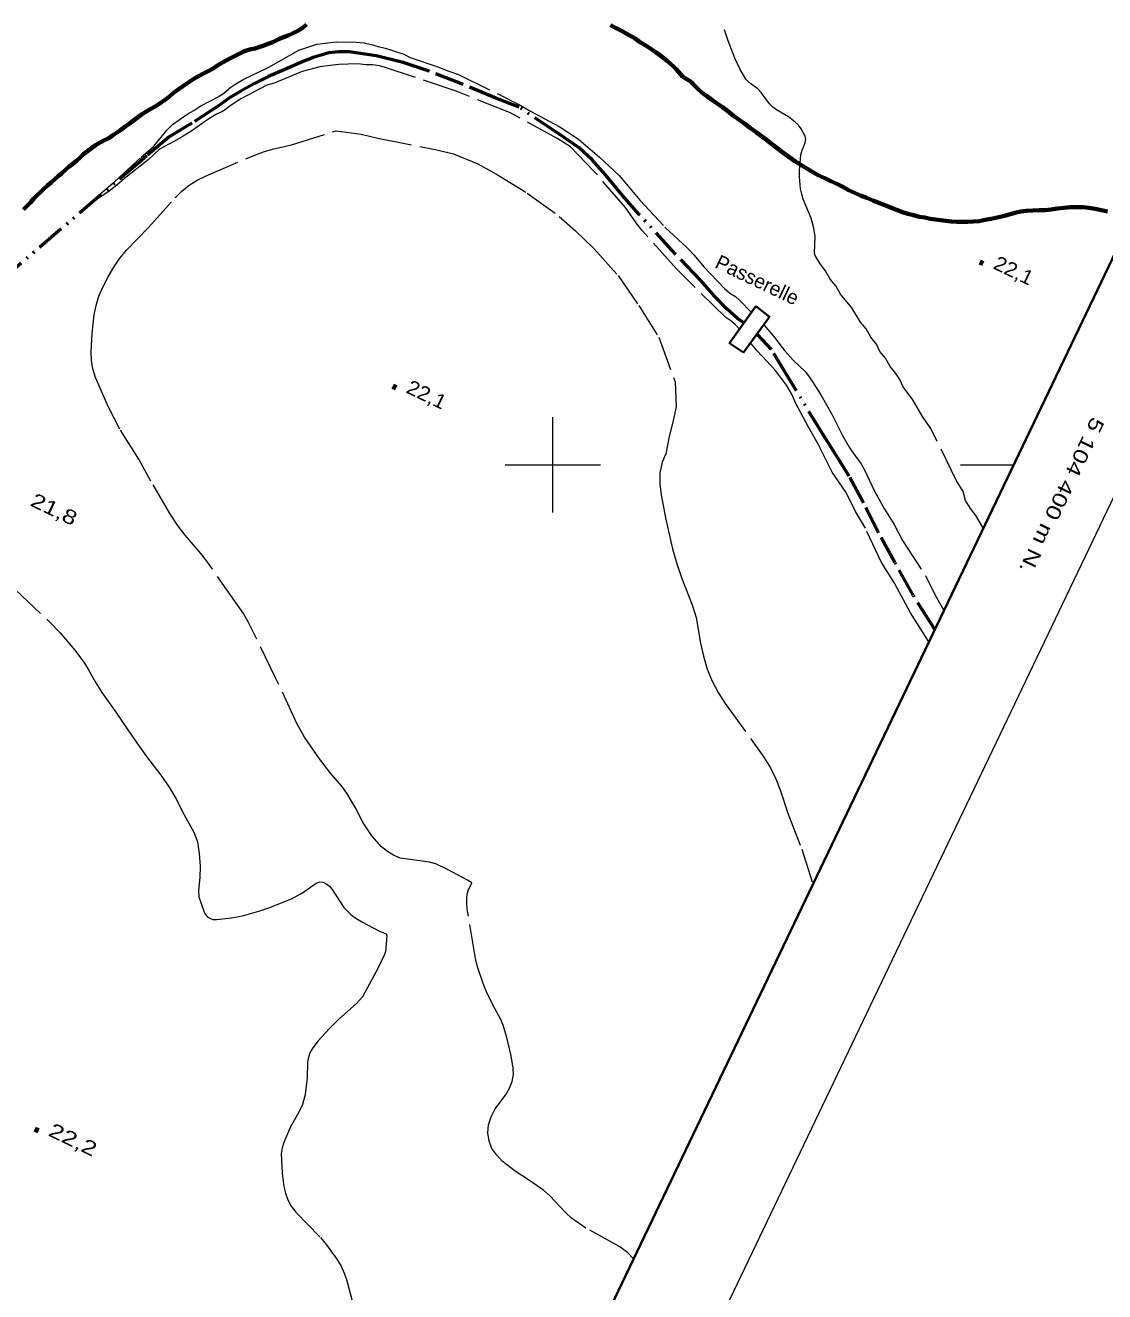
# Model space of a CAD drawing. Extents: x 355726 to 357533, y 5103782 to 5105258.
# Drawn here: x 357044.7 to 357157.8, y 5104313.4 to 5104446.1 of the extents above; entities that cross this region are included whole.
import ezdxf
from ezdxf.enums import TextEntityAlignment as Align

# ---------------------------------------------------------------- set-up
doc = ezdxf.new("R2010")
doc.units = 0
doc.header["$LTSCALE"] = 0.6
doc.linetypes.add('DASH_DOUBLE_DOT', pattern=[9.2, 5, -1.2, 0.3, -1.2, 0.3, -1.2])
doc.linetypes.add('LONG_DASHED', pattern=[7.5, 6, -1.5])
for name, color, linetype, lineweight in [('2', 7, 'LONG_DASHED', 13), ('22', 7, 'Continuous', 13), ('26', 7, 'Continuous', 35), ('3', 7, 'Continuous', 140), ('4', 7, 'DASH_DOUBLE_DOT', 53), ('60', 7, 'Continuous', 13), ('61', 7, 'Continuous', 13)]:
    doc.layers.add(name, color=color, linetype=linetype, lineweight=lineweight)

msp = doc.modelspace()

# ---------------------------------------------------------------- linework, layer by layer
at = {"layer": '2'}
for points in [[(357127.99, 5104421.07), (357127.49, 5104421.93), (357127.42, 5104422.17), (357127.47, 5104423.94), (357127.34, 5104424.8), (357127.05, 5104425.87), (357126.23, 5104427.84), (357126.08, 5104428.37), (357125.96, 5104428.92), (357125.84, 5104430.18), (357125.84, 5104430.83), (357125.99, 5104432.49), (357126.12, 5104432.98), (357126.43, 5104433.76), (357126.49, 5104434.09), (357126.42, 5104434.43), (357126, 5104435.21), (357125.72, 5104435.59), (357125.4, 5104435.92), (357124.69, 5104436.47), (357123.44, 5104437.19), (357123.05, 5104437.49), (357122.69, 5104437.83), (357121.81, 5104439.01), (357121.46, 5104439.41), (357120.61, 5104440.04), (357120.21, 5104440.43), (357119.58, 5104441.51), (357119.07, 5104442.63), (357118.36, 5104444.45), (357117.99, 5104445.57)], [(357119.54, 5104414.21), (357119.11, 5104414.73), (357118.64, 5104415.11), (357118.12, 5104415.43), (357112.94, 5104420.53), (357109.33, 5104424.58), (357108.72, 5104425.36), (357107.6, 5104426.97), (357104.27, 5104430.83), (357101.86, 5104433.32), (357100.52, 5104434.18), (357095.45, 5104436.94), (357089.86, 5104439.16), (357082.44, 5104441.65), (357081.84, 5104441.8), (357081.15, 5104441.92), (357080.42, 5104441.93), (357079.52, 5104442.01), (357077.59, 5104441.94), (357076.65, 5104441.84), (357075.6, 5104441.7), (357073.74, 5104441.21), (357070.8, 5104440.01), (357070.03, 5104439.8), (357067.32, 5104438.34), (357066.17, 5104437.63), (357065.66, 5104437.21), (357065.31, 5104436.99), (357064.76, 5104436.74), (357063.94, 5104436.26), (357062.16, 5104435.01), (357061.25, 5104434.43), (357060.37, 5104433.91), (357058.77, 5104433.07), (357057.61, 5104431.98), (357055.13, 5104430), (357054.32, 5104429.3), (357053.38, 5104428.57), (357051.5, 5104427.34), (357052, 5104427.92), (357054.15, 5104429.72), (357056.87, 5104432.25), (357058.15, 5104433.37), (357058.55, 5104433.8), (357059.54, 5104435.07), (357060.15, 5104435.67), (357061.75, 5104436.79), (357062.38, 5104437.12), (357063.13, 5104437.61), (357064.99, 5104438.59), (357065.55, 5104438.99), (357066.25, 5104439.58), (357066.77, 5104439.93), (357067.55, 5104440.37), (357070.24, 5104441.69), (357073.37, 5104443.45), (357075.26, 5104444.08), (357075.85, 5104444.16), (357077.31, 5104444.32), (357079.4, 5104444.3), (357080.23, 5104444.21), (357080.96, 5104444.05)], [(357080.96, 5104444.05), (357081.69, 5104443.83), (357082.44, 5104443.67), (357084.37, 5104443.05), (357085.06, 5104442.7), (357087.94, 5104441.72), (357089.09, 5104441.26), (357090.12, 5104440.91), (357096.66, 5104437.66), (357097.65, 5104437.08), (357100.67, 5104435.45), (357102.69, 5104434.12), (357104.89, 5104432.23), (357106.93, 5104430.34), (357109.15, 5104427.72), (357111.73, 5104424.91), (357114.08, 5104422.73), (357114.82, 5104421.97), (357115.82, 5104420.76), (357117.99, 5104418.47), (357118.55, 5104418), (357119.14, 5104417.63), (357119.63, 5104417.19), (357120.79, 5104415.99)], [(357095.18, 5104340.01), (357094.79, 5104341.3), (357094.5, 5104341.98), (357093.79, 5104343.3), (357093.06, 5104344.8), (357092.69, 5104345.66), (357092.11, 5104347.42), (357091.89, 5104348.3), (357091.07, 5104353.24), (357091, 5104353.94), (357090.98, 5104354.55), (357091.02, 5104355.04), (357091.12, 5104355.42), (357091.52, 5104356.21), (357091.05, 5104356.51), (357088.97, 5104357.62), (357087.73, 5104358.2), (357087.09, 5104358.4), (357084.01, 5104358.8), (357083.31, 5104359.13), (357082.67, 5104359.5), (357082.06, 5104359.99), (357081.02, 5104361.13), (357080.13, 5104362.5), (357079.33, 5104364.07), (357078.4, 5104365.62), (357077.88, 5104366.33), (357076.71, 5104367.7), (357075.56, 5104369.22), (357073.98, 5104371.49), (357073.18, 5104372.92), (357070.95, 5104377.71), (357068.12, 5104383.49), (357067.57, 5104384.43), (357066.93, 5104385.38), (357063.94, 5104389.65), (357063.14, 5104390.68), (357061.47, 5104392.66), (357060.67, 5104393.7), (357059.94, 5104394.8), (357057.88, 5104398.3), (357056.63, 5104400.59), (357054.62, 5104403.76), (357053.45, 5104406.05), (357052.08, 5104409.16), (357051.8, 5104410.07), (357051.66, 5104410.96), (357051.64, 5104411.84), (357051.73, 5104413.76), (357051.93, 5104415.73), (357052.15, 5104416.69), (357052.44, 5104417.68), (357052.87, 5104418.69), (357053.4, 5104419.72), (357054, 5104420.73), (357054.64, 5104421.66), (357055.34, 5104422.51), (357057.64, 5104424.88), (357060.41, 5104427.98), (357061.12, 5104428.68), (357061.89, 5104429.3), (357062.74, 5104429.84), (357063.69, 5104430.3), (357068.77, 5104432.46), (357069.69, 5104432.8), (357070.62, 5104433.08), (357072.63, 5104433.55), (357077.28, 5104435.02), (357079.91, 5104434.64), (357081.66, 5104434.25), (357087.68, 5104433.06), (357089.59, 5104432.6), (357092.15, 5104431.56), (357094.11, 5104430.48), (357097.32, 5104428.49), (357100.67, 5104426.04), (357102.37, 5104424.51), (357104.29, 5104422.66), (357106.85, 5104419.86), (357109.02, 5104416.69), (357111.1, 5104413.38), (357112.81, 5104408.7), (357112.92, 5104406.09), (357112.54, 5104404.34), (357112.17, 5104402.98), (357111.85, 5104401.17), (357111.45, 5104400.29), (357111.21, 5104399.15), (357111.21, 5104398.03), (357111.35, 5104396.88), (357111.84, 5104394.3), (357112.54, 5104391.21), (357112.99, 5104389.63), (357113.5, 5104388.12), (357114.58, 5104385.34), (357115.01, 5104384.03), (357115.48, 5104381.34), (357115.78, 5104379.96), (357116.18, 5104378.59), (357116.69, 5104377.33), (357117.32, 5104376.15)], [(357145.05, 5104393.43), (357144.33, 5104394.71), (357143.75, 5104395.43), (357143.25, 5104396.29), (357142.99, 5104397.23), (357142.27, 5104398.41), (357139.59, 5104403.82), (357138.73, 5104405.09), (357137.73, 5104406.82), (357136.71, 5104408.17), (357136.36, 5104408.95), (357135.93, 5104409.59), (357135.35, 5104410.3), (357134.85, 5104411.17), (357134.26, 5104411.89), (357133.91, 5104412.67), (357133.33, 5104413.39), (357132.83, 5104414.25), (357132.25, 5104414.97), (357131.32, 5104416.47), (357130.15, 5104417.9), (357129.65, 5104418.77), (357129.07, 5104419.48), (357128.57, 5104420.35), (357127.99, 5104421.07)], [(357122.09, 5104414.68), (357123.11, 5104413.49), (357124.27, 5104411.98), (357125.23, 5104410.94), (357126.45, 5104409.8), (357126.9, 5104409.2), (357128.06, 5104407.34), (357129.25, 5104405.25), (357130.35, 5104403.09), (357131.04, 5104401.87), (357131.56, 5104401.08), (357132.23, 5104400.21), (357132.64, 5104399.48), (357133.68, 5104397.33), (357134.7, 5104395.43), (357135.76, 5104393.76), (357136.63, 5104392.09), (357139.03, 5104388.42), (357140.06, 5104386.37), (357140.88, 5104384.88), (357140.91, 5104384.78)], [(357139.34, 5104381.5), (357139.21, 5104381.76), (357137.48, 5104384.51), (357135.78, 5104387.63), (357134.45, 5104389.78), (357132.74, 5104393.37), (357131.7, 5104395.13), (357130.73, 5104397.13), (357129.25, 5104399.26), (357127.79, 5104402.18), (357126.74, 5104404.03), (357125.47, 5104406.42), (357125.06, 5104407.33), (357124.49, 5104408.36), (357123.33, 5104409.88), (357121.42, 5104411.95), (357120.72, 5104412.79)], [(357043.68, 5104386.9), (357047.34, 5104383.49), (357048.38, 5104382.41), (357049.92, 5104380.59), (357050.91, 5104379.24), (357051.32, 5104378.59), (357052.01, 5104377.33), (357052.75, 5104376.15), (357054.15, 5104374.22), (357055.52, 5104372.13), (357056.48, 5104370.78), (357057.42, 5104369.47), (357058.92, 5104367.51), (357059.79, 5104366.25), (357060.56, 5104364.96), (357061.2, 5104363.67), (357062.37, 5104361.51), (357062.77, 5104360.51), (357062.94, 5104359.29), (357063.05, 5104357.96)], [(357117.32, 5104376.15), (357118.07, 5104375.01), (357122.1, 5104369.4), (357122.8, 5104368.28), (357123.36, 5104367.13), (357123.81, 5104365.96), (357124.61, 5104363.51), (357126.09, 5104359.74), (357127.22, 5104356.18)], [(357063.05, 5104357.96), (357063.02, 5104356.76), (357062.88, 5104355.41), (357062.89, 5104354.75), (357063.42, 5104353.25), (357063.57, 5104352.95), (357063.77, 5104352.7), (357064.04, 5104352.51), (357064.36, 5104352.38), (357064.77, 5104352.38), (357066.33, 5104352.55), (357067.47, 5104352.76), (357069.19, 5104353.24), (357070.33, 5104353.63), (357072.67, 5104354.59), (357073.75, 5104355.18), (357075.19, 5104356.17), (357075.6, 5104356.34), (357075.94, 5104356.3), (357076.26, 5104356.13), (357076.58, 5104355.86), (357076.88, 5104355.51), (357078.11, 5104353.63), (357078.85, 5104352.87), (357079.25, 5104352.57), (357080, 5104352.13), (357081.84, 5104351.16), (357082.52, 5104350.88), (357082.62, 5104350.65), (357082.46, 5104349.04), (357082.36, 5104348.7), (357081.7, 5104347.32), (357080.06, 5104344.29), (357079.42, 5104343.57), (357077.59, 5104341.94), (357076.58, 5104340.95), (357075.38, 5104339.63), (357074.79, 5104338.84), (357074.55, 5104338.42), (357074.38, 5104337.97), (357074.3, 5104337.48), (357074.24, 5104335.79), (357074.05, 5104334.05), (357073.78, 5104333.01), (357073.38, 5104332.19), (357072.46, 5104330.57), (357071.81, 5104329.03), (357071.63, 5104328.46), (357071.53, 5104327.87), (357071.63, 5104325.8), (357071.8, 5104324.41), (357071.97, 5104323.71), (357072.23, 5104323.01), (357072.59, 5104322.36), (357073.06, 5104321.72), (357075.65, 5104319.05), (357076.29, 5104318.3), (357077.37, 5104316.79), (357077.81, 5104316.05), (357078.13, 5104315.34), (357078.38, 5104314.65), (357078.98, 5104312.41)], [(357108.4, 5104316.86), (357107.84, 5104317.45), (357107, 5104318.07), (357103.45, 5104320.05), (357101.96, 5104321.09), (357101.35, 5104321.66), (357099.69, 5104323.42), (357099.04, 5104323.99), (357097.56, 5104325.05), (357096.06, 5104326), (357094.7, 5104327.05), (357094.12, 5104327.69), (357093.62, 5104328.38), (357093.32, 5104329.16), (357093.2, 5104330.01), (357093.24, 5104330.88), (357093.53, 5104331.72), (357093.96, 5104332.53), (357095.02, 5104333.99), (357095.45, 5104334.7), (357095.75, 5104335.41), (357095.87, 5104336.13), (357095.85, 5104336.8), (357095.64, 5104338.11), (357095.18, 5104340.01)]]:
    msp.add_lwpolyline(points, dxfattribs=at)
at = {"layer": '22', "linetype": 'LONG_DASHED', "lineweight": 70}
for points in [[(357050.82, 5104432.55), (357051.23, 5104432.88), (357051.65, 5104433.2), (357052.09, 5104433.51), (357052.56, 5104433.78), (357053.03, 5104434.01), (357053.46, 5104434.25), (357053.86, 5104434.51), (357054.28, 5104434.79), (357054.7, 5104435.08), (357055.15, 5104435.42), (357055.6, 5104435.73), (357056.05, 5104436.07), (357056.48, 5104436.4), (357056.91, 5104436.71), (357057.35, 5104437), (357057.82, 5104437.28), (357058.33, 5104437.57), (357058.83, 5104437.86), (357059.32, 5104438.21), (357059.78, 5104438.58), (357060.26, 5104438.97), (357060.73, 5104439.32), (357061.18, 5104439.66), (357061.63, 5104439.96), (357062.07, 5104440.25), (357062.49, 5104440.51), (357062.94, 5104440.75), (357063.4, 5104441), (357063.88, 5104441.26), (357064.39, 5104441.55), (357064.9, 5104441.87), (357065.37, 5104442.16), (357065.85, 5104442.42), (357066.3, 5104442.66), (357066.77, 5104442.9), (357067.21, 5104443.12), (357067.6, 5104443.32), (357068.02, 5104443.46), (357068.39, 5104443.55), (357068.79, 5104443.63), (357069.2, 5104443.76), (357069.63, 5104443.9), (357070.08, 5104444.07), (357070.54, 5104444.26), (357071, 5104444.48), (357071.44, 5104444.68), (357071.89, 5104444.84), (357072.33, 5104445.01), (357072.72, 5104445.2), (357073.14, 5104445.41), (357073.52, 5104445.62), (357073.86, 5104445.87), (357074.2, 5104446.13)], [(357106.04, 5104446.09), (357106.43, 5104445.88), (357106.85, 5104445.67), (357107.26, 5104445.45), (357107.68, 5104445.21), (357108.14, 5104444.95), (357108.61, 5104444.66), (357109.06, 5104444.34), (357109.49, 5104444.09), (357109.94, 5104443.79), (357110.38, 5104443.51), (357110.82, 5104443.22), (357111.22, 5104442.92), (357111.62, 5104442.62), (357111.98, 5104442.32), (357112.33, 5104442.03), (357112.64, 5104441.74), (357112.91, 5104441.45), (357113.15, 5104441.18), (357113.4, 5104440.91), (357113.63, 5104440.67), (357113.87, 5104440.51), (357114.2, 5104440.32), (357114.48, 5104440.12), (357114.68, 5104439.92), (357114.94, 5104439.66), (357115.26, 5104439.34), (357115.66, 5104438.99), (357116.13, 5104438.62), (357116.65, 5104438.25), (357117.2, 5104437.87), (357117.78, 5104437.47), (357118.34, 5104437.05), (357118.93, 5104436.59), (357119.52, 5104436.16), (357120.13, 5104435.72), (357120.71, 5104435.29), (357121.29, 5104434.86), (357121.86, 5104434.45), (357122.4, 5104434.05), (357122.95, 5104433.62), (357123.51, 5104433.2), (357124.09, 5104432.73), (357124.72, 5104432.29), (357125.34, 5104431.84), (357125.98, 5104431.43), (357126.61, 5104431.04), (357127.25, 5104430.68), (357127.86, 5104430.34), (357128.5, 5104430.05), (357129.13, 5104429.74), (357129.76, 5104429.44), (357130.39, 5104429.12), (357130.99, 5104428.8), (357131.6, 5104428.5), (357132.24, 5104428.22), (357132.88, 5104427.97), (357133.53, 5104427.71), (357134.15, 5104427.47), (357134.77, 5104427.21), (357135.39, 5104426.96), (357136, 5104426.72), (357136.62, 5104426.5), (357137.2, 5104426.32), (357137.8, 5104426.16), (357138.37, 5104426.01), (357138.96, 5104425.91), (357139.54, 5104425.8), (357140.08, 5104425.73), (357140.62, 5104425.66), (357141.18, 5104425.58), (357141.74, 5104425.51), (357142.31, 5104425.48)], [(357044.54, 5104426.76), (357044.92, 5104427.13), (357045.28, 5104427.51), (357045.63, 5104427.9), (357045.98, 5104428.25), (357046.32, 5104428.59), (357046.68, 5104428.94), (357047.06, 5104429.26), (357047.44, 5104429.59), (357047.81, 5104429.93), (357048.18, 5104430.25), (357048.55, 5104430.58), (357048.94, 5104430.93), (357049.32, 5104431.25), (357049.71, 5104431.54), (357050.09, 5104431.86), (357050.46, 5104432.22), (357050.82, 5104432.55)], [(357142.31, 5104425.48), (357142.89, 5104425.46), (357143.47, 5104425.47), (357144.06, 5104425.5), (357144.65, 5104425.55), (357145.3, 5104425.67), (357145.92, 5104425.79), (357146.57, 5104425.91), (357147.18, 5104426.07), (357147.81, 5104426.24), (357148.4, 5104426.41), (357149, 5104426.55), (357149.63, 5104426.63), (357150.29, 5104426.66), (357150.96, 5104426.68), (357151.58, 5104426.7), (357152.2, 5104426.76), (357152.87, 5104426.87), (357153.55, 5104426.93), (357154.23, 5104427), (357154.89, 5104427.01), (357155.55, 5104427.01), (357156.17, 5104426.94), (357156.83, 5104426.83), (357157.48, 5104426.69), (357158.11, 5104426.54)]]:
    msp.add_lwpolyline(points, dxfattribs=at)
at = {"layer": '26'}
msp.add_lwpolyline([(357121.26, 5104416.65), (357118.52, 5104412.75), (357119.99, 5104411.79), (357122.71, 5104415.53)], close=True, dxfattribs=at)
at = {"layer": '3'}
for p, q in [((357144.74, 5104421.26), (357145.1, 5104421.09)), ((357083.23, 5104408.25), (357083.59, 5104408.08)), ((357045.73, 5104330.42), (357046.09, 5104330.25))]:
    msp.add_line(p, q, dxfattribs=at)
at = {"layer": '4'}
for points in [[(357120.01, 5104414.88), (357119.33, 5104415.35), (357118.22, 5104416.36), (357116.97, 5104417.64), (357115.47, 5104419.36), (357112.86, 5104422.09), (357109.01, 5104426.29), (357107.32, 5104428.21), (357105.5, 5104430.4), (357104.11, 5104431.96), (357102.74, 5104433.21), (357100.61, 5104434.69), (357096.46, 5104437.48), (357094.04, 5104438.43), (357090.53, 5104439.9), (357087.05, 5104441.24), (357084.32, 5104442.17), (357081.47, 5104442.87), (357078.64, 5104443.27), (357077.56, 5104443.28), (357076.52, 5104443.17), (357074.88, 5104442.7), (357073.59, 5104442.15), (357071.9, 5104441.42), (357070.21, 5104440.68), (357068.72, 5104439.95), (357067.3, 5104439.16), (357066.11, 5104438.45), (357064.96, 5104437.62), (357062.18, 5104435.82), (357059.81, 5104434.39), (357057.46, 5104432.4), (357056.88, 5104431.9), (357041.58, 5104418.84)], [(357139.97, 5104382.81), (357139.85, 5104383.03), (357137.76, 5104386.35), (357135.84, 5104389.78), (357134.13, 5104392.88), (357132.54, 5104396.03), (357131.05, 5104398.82), (357129.65, 5104401.07), (357128.39, 5104403.05), (357124.7, 5104409.12), (357122.91, 5104412.08), (357122, 5104413.08), (357121.39, 5104413.71)]]:
    msp.add_lwpolyline(points, dxfattribs=at)
at = {"layer": '60', "lineweight": 35}
msp.add_lwpolyline([(355740.43, 5104469.78), (356913.03, 5103908.53), (357283.46, 5104682.46), (356110.86, 5105243.71)], close=True, dxfattribs=at)
at = {"layer": '60'}
msp.add_lwpolyline([(357292.88, 5104676.98), (357518.4, 5104569.08), (357148.41, 5103795.87), (356922.91, 5103903.8)], close=True, dxfattribs=at)
at = {"layer": '61'}
for p, q in [((357100, 5104395), (357100, 5104405)), ((357095, 5104400), (357105, 5104400)), ((357142.72, 5104400), (357148.27, 5104400))]:
    msp.add_line(p, q, dxfattribs=at)

# ---------------------------------------------------------------- texts
at = {"layer": '26'}
msp.add_text('Passerelle', height=1.5, rotation=334.422, dxfattribs=at).set_placement((357116.87, 5104420.73))
at = {"layer": '3'}
for s, width, p in [('22,1   ', 1.1, (357146.03, 5104420.62)), ('22,1   ', 1.1, (357084.52, 5104407.62)), ('21,8   ', 1.3, (357045.13, 5104395.78)), ('22,2   ', 1.35, (357047.02, 5104329.78))]:
    msp.add_text(s, height=1.5, rotation=334.423, dxfattribs=dict(at, width=width)).set_placement(p)
at = {"layer": '61', "width": 1.3}
msp.add_text(' 5 104 400 m N.', height=1.5, rotation=244.42, dxfattribs=at).set_placement((357152.8, 5104397.43), align=Align.CENTER)

doc.saveas('drawing.dxf')
